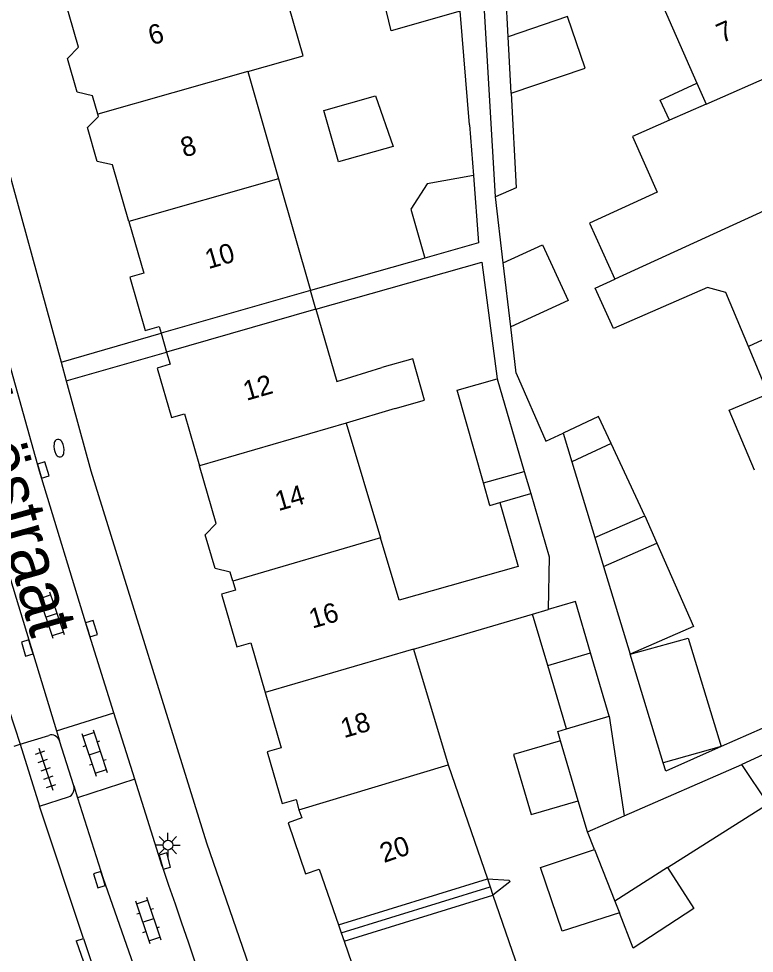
# Model space of a CAD drawing. Extents: x 131000 to 133014, y 396499 to 399001.
# Drawn here: x 132813.63 to 132851.21, y 397445.13 to 397492.89 of the extents above; entities that cross this region are included whole.
import ezdxf

# ---------------------------------------------------------------- set-up
doc = ezdxf.new("R2010")
doc.units = 0
for name, color, linetype in [('gg-afsc-erfafscheiding', 7, 'Continuous'), ('gg-afsc-muur', 7, 'Continuous'), ('gg-anno-huisnummerreeks BGT', 7, 'Continuous'), ('gg-anno-openbare ruimte label', 7, 'Continuous'), ('gg-bbg-gedigitaliseerde bebouwing', 7, 'Continuous'), ('gg-bbg-gedigitaliseerde bebouwing onder overbouw', 7, 'Continuous'), ('gg-bbg-gedigitaliseerde bijgebouw', 7, 'Continuous'), ('gg-bbg-gedigitaliseerde overbouw', 7, 'Continuous'), ('gg-bbg-hoofdgebouw', 7, 'Continuous'), ('gg-bbg-luifel en loopbrug', 7, 'Continuous'), ('gg-bbg-onder overbouw', 7, 'Continuous'), ('gg-bbg-pand overbouw', 7, 'Continuous'), ('gg-bbg-tussenscheiding', 7, 'Continuous'), ('gg-bbg-tussenscheiding niveau 01', 7, 'Continuous'), ('gg-knt-verharding', 7, 'Continuous'), ('gg-knt-verharding nz', 7, 'Continuous'), ('gt-grn-weggrens', 7, 'Continuous'), ('gt-symb-brandkraan', 7, 'Continuous'), ('gt-symb-klinker verharding', 7, 'Continuous'), ('gt-symb-kolk', 7, 'Continuous'), ('gt-symb-lichtmast', 7, 'Continuous'), ('gt-symb-tegel verharding', 7, 'Continuous')]:
    doc.layers.add(name, color=color, linetype=linetype)

# ---------------------------------------------------------------- blocks, each defined once
blk = doc.blocks.new('gt0-KOLK')
at = {"layer": 'gt-symb-kolk'}
blk.add_lwpolyline([(0, 0), (0.375, 0), (0.375, 0.4), (-0.375, 0.4), (-0.375, 0), (0, 0)], dxfattribs=at)
blk = doc.blocks.new('gt0-LMAST')
at = {"layer": 'gt-symb-lichtmast'}
for p, q in [((-0.005, 0.246), (-0.005, 0.621)), ((-0.182, 0.173), (-0.447, 0.438)), ((0.172, 0.173), (0.437, 0.438)), ((-0.255, -0.004), (-0.63, -0.004)), ((-0.182, -0.181), (-0.447, -0.446)), ((-0.005, -0.254), (-0.005, -0.629)), ((0.437, -0.446), (0.172, -0.181)), ((0.245, -0.004), (0.62, -0.004))]:
    blk.add_line(p, q, dxfattribs=at)
blk.add_circle((-0.005, -0.004), 0.25, dxfattribs=at)
blk = doc.blocks.new('gt0-KL1')
at = {"layer": 'gt-symb-klinker verharding'}
for p, q in [((-1.15, 0.3), (1.15, 0.3)), ((-1, -0.3), (-1, 0.3)), ((-0.5, 0.3), (-0.5, 0.45)), ((0, -0.3), (0, 0.3)), ((0.5, 0.3), (0.5, 0.45)), ((1, -0.3), (1, 0.3)), ((-1.15, -0.3), (1.15, -0.3)), ((-0.5, -0.45), (-0.5, -0.3)), ((0.5, -0.45), (0.5, -0.3))]:
    blk.add_line(p, q, dxfattribs=at)
blk = doc.blocks.new('gt0-BR')
at = {"layer": 'gt-symb-brandkraan'}
for centre, radius, start, end in [((-0.244, 0), 0.206, 107.5669, 252.4331), ((0.599, -2.664), 3, 106.892, 107.5669), ((0, -0.691), 0.938, 73.108, 106.892), ((-0.599, -2.664), 3, 72.4331, 73.108), ((0.244, 0), 0.206, 287.567, 72.4331), ((0.599, 2.664), 3, 252.4331, 253.108), ((0, 0.691), 0.938, 253.108, 286.8921), ((-0.599, 2.664), 3, 286.8921, 287.567)]:
    blk.add_arc(centre, radius, start, end, dxfattribs=at)
blk = doc.blocks.new('gt0-TEG1')
at = {"layer": 'gt-symb-tegel verharding'}
for p, q in [((-1.125, 0), (1.125, 0)), ((-0.9, -0.25), (-0.9, 0.25)), ((-0.45, -0.25), (-0.45, 0.25)), ((0, -0.25), (0, 0.25)), ((0.45, -0.25), (0.45, 0.25)), ((0.9, -0.25), (0.9, 0.25))]:
    blk.add_line(p, q, dxfattribs=at)

msp = doc.modelspace()

# ---------------------------------------------------------------- linework, layer by layer
at = {"layer": 'gg-afsc-erfafscheiding'}
for p, q in [((132836.666, 397487.472), (132836.182, 397493.281)), ((132836.666, 397487.472), (132836.862, 397484.88)), ((132838.384, 397480.424), (132837.989, 397483.787)), ((132834.379, 397480.661), (132828.544, 397479.006)), ((132839.046, 397474.779), (132838.768, 397477.146)), ((132855.112, 397458.175), (132849.516, 397455.691)), ((132857.106, 397457.775), (132850.576, 397454.777))]:
    msp.add_line(p, q, dxfattribs=at)
for points in [[(132837.989, 397483.787), (132837.393, 397493.911), (132836.545, 397497.166)], [(132838.788, 397489.082), (132839.046, 397484.245), (132837.989, 397483.787)], [(132828.82, 397478.043), (132837.286, 397480.445), (132838.079, 397474.495)], [(132839.046, 397474.779), (132840.564, 397471.308), (132841.44, 397471.717)], [(132849.516, 397455.691), (132846.69, 397454.437), (132846.563, 397454.856)], [(132837.584, 397448.943), (132838.689, 397448.868), (132838.72, 397448.787), (132837.855, 397448.104)]]:
    msp.add_lwpolyline(points, dxfattribs=at)
at = {"layer": 'gg-afsc-muur'}
msp.add_line((132809.307, 397498.952), (132815.793, 397475.346), dxfattribs=at)
msp.add_lwpolyline([(132816.059, 397474.38), (132817.32, 397469.79), (132823.22, 397450.77), (132827.414, 397438.623)], dxfattribs=at)
at = {"layer": 'gg-bbg-gedigitaliseerde bebouwing'}
for p, q in [((132846.113, 397494.518), (132848.276, 397489.601)), ((132825.332, 397490.198), (132826.909, 397484.704)), ((132848.276, 397489.601), (132848.748, 397488.528)), ((132848.748, 397488.528), (132846.882, 397487.705)), ((132826.909, 397484.704), (132828.544, 397479.006)), ((132832.866, 397472.966), (132830.356, 397472.229)), ((132830.356, 397472.229), (132832.107, 397466.368)), ((132838.216, 397468.163), (132839.791, 397468.626)), ((132833.806, 397460.679), (132839.887, 397462.458)), ((132833.806, 397460.679), (132835.572, 397454.765)), ((132835.572, 397454.765), (132837.584, 397448.943))]:
    msp.add_line(p, q, dxfattribs=at)
for points in [[(132825.332, 397490.198), (132828.156, 397491.001), (132826.44, 397496.978), (132825.62, 397496.743)], [(132838.639, 397491.971), (132838.521, 397494.23), (132838.22, 397495.414)], [(132846.882, 397487.705), (132844.997, 397486.874), (132846.253, 397484.027)], [(132846.253, 397484.027), (132842.786, 397482.44), (132844.093, 397479.583)], [(132850.912, 397476.138), (132849.758, 397478.892), (132848.819, 397479.163), (132844.023, 397477.055), (132843.078, 397479.119), (132844.093, 397479.583)], [(132828.82, 397478.043), (132829.88, 397474.351), (132832.18, 397475.065)], [(132851.22, 397469.818), (132849.931, 397472.892), (132851.923, 397473.726), (132850.912, 397476.138)], [(132832.866, 397472.966), (132834.363, 397473.399), (132833.762, 397475.515), (132832.18, 397475.065)], [(132839.791, 397468.626), (132840.733, 397465.399), (132840.683, 397462.691)], [(132838.216, 397468.163), (132839.145, 397464.898), (132833.063, 397463.168), (132832.107, 397466.368)], [(132837.855, 397448.104), (132839.819, 397442.421), (132835.627, 397441.083)]]:
    msp.add_lwpolyline(points, dxfattribs=at)
at = {"layer": 'gg-bbg-gedigitaliseerde bebouwing onder overbouw'}
for p, q in [((132828.544, 397479.006), (132820.911, 397476.815)), ((132828.82, 397478.043), (132821.189, 397475.853))]:
    msp.add_line(p, q, dxfattribs=at)
at = {"layer": 'gg-bbg-gedigitaliseerde bijgebouw'}
for p, q in [((132838.788, 397489.082), (132838.639, 397491.971)), ((132833.67, 397483.16), (132834.379, 397480.661)), ((132838.768, 397477.146), (132838.384, 397480.424)), ((132838.079, 397474.495), (132839.461, 397469.759)), ((132843.9, 397471.179), (132841.889, 397470.24)), ((132845.627, 397467.479), (132843.9, 397471.179)), ((132841.889, 397470.24), (132843.061, 397466.38)), ((132837.377, 397469.167), (132839.461, 397469.759)), ((132843.061, 397466.38), (132845.627, 397467.479)), ((132843.511, 397464.9), (132846.234, 397466.097)), ((132843.511, 397464.9), (132844.875, 397460.412)), ((132840.657, 397459.845), (132839.887, 397462.458)), ((132840.657, 397459.845), (132842.847, 397460.49)), ((132846.563, 397454.856), (132844.875, 397460.412)), ((132841.616, 397456.594), (132843.804, 397457.243)), ((132843.804, 397457.243), (132844.563, 397452.153)), ((132842.217, 397452.927), (132841.308, 397455.995)), ((132849.516, 397455.691), (132846.563, 397454.856)), ((132844.563, 397452.153), (132850.576, 397454.777)), ((132842.689, 397451.336), (132842.217, 397452.927)), ((132843.041, 397450.441), (132842.689, 397451.336))]:
    msp.add_line(p, q, dxfattribs=at)
for points in [[(132838.788, 397489.082), (132842.568, 397490.371), (132841.671, 397493.004)], [(132832.762, 397486.364), (132829.975, 397485.573), (132829.227, 397488.206), (132831.865, 397488.955), (132832.762, 397486.364)], [(132836.862, 397484.88), (132834.494, 397484.456), (132833.67, 397483.16)], [(132836.862, 397484.88), (132837.122, 397481.439), (132834.379, 397480.661)], [(132838.384, 397480.424), (132840.389, 397481.342), (132841.697, 397478.487), (132838.768, 397477.146)], [(132837.377, 397469.167), (132836.033, 397473.902), (132838.079, 397474.495)], [(132846.234, 397466.097), (132848.109, 397461.834), (132844.875, 397460.412)], [(132842.847, 397460.49), (132842.075, 397463.108), (132840.683, 397462.691)], [(132844.875, 397460.412), (132847.833, 397461.232), (132849.516, 397455.691)], [(132841.308, 397455.995), (132841.17, 397456.459), (132841.616, 397456.594)], [(132846.772, 397449.522), (132851.923, 397452.762), (132850.576, 397454.777)], [(132844.32, 397447.195), (132841.405, 397446.257), (132840.298, 397449.506), (132843.041, 397450.441)], [(132846.772, 397449.522), (132848.118, 397447.424), (132845.032, 397445.388), (132844.32, 397447.195)]]:
    msp.add_lwpolyline(points, dxfattribs=at)
at = {"layer": 'gg-bbg-gedigitaliseerde overbouw'}
for p, q in [((132828.82, 397478.043), (132828.544, 397479.006)), ((132837.584, 397448.943), (132837.72, 397448.524)), ((132837.72, 397448.524), (132837.855, 397448.104))]:
    msp.add_line(p, q, dxfattribs=at)
at = {"layer": 'gg-bbg-hoofdgebouw'}
for points in [[(132817.671, 397488.021), (132817.4, 397488.958), (132816.62, 397489.136), (132816.12, 397490.865), (132816.684, 397491.434), (132815.946, 397493.986)], [(132819.258, 397482.534), (132818.422, 397485.426), (132817.642, 397485.604), (132817.142, 397487.333), (132817.706, 397487.902), (132817.671, 397488.021)], [(132819.258, 397482.534), (132820.023, 397479.888), (132819.303, 397479.679), (132820.088, 397476.963), (132820.808, 397477.171), (132820.911, 397476.815)], [(132821.189, 397475.853), (132821.369, 397475.233), (132820.697, 397475.038), (132821.43, 397472.504), (132822.102, 397472.699), (132822.873, 397470.034)], [(132824.572, 397464.154), (132824.44, 397464.612), (132823.66, 397464.79), (132823.16, 397466.519), (132823.724, 397467.089), (132822.873, 397470.034)], [(132824.572, 397464.154), (132824.709, 397463.681), (132823.999, 397463.476), (132824.776, 397460.788), (132825.486, 397460.994), (132826.222, 397458.45)], [(132826.222, 397458.45), (132827.035, 397455.638), (132826.324, 397455.433), (132827.09, 397452.784), (132827.8, 397452.989), (132827.951, 397452.46)], [(132827.951, 397452.46), (132828.094, 397452.044), (132827.394, 397451.804), (132828.29, 397449.194), (132828.99, 397449.434), (132829.966, 397446.585), (132829.967, 397446.583)], [(132830.253, 397445.752), (132831.223, 397442.928), (132830.681, 397442.354), (132831.505, 397439.933)]]:
    msp.add_lwpolyline(points, dxfattribs=at)
at = {"layer": 'gg-bbg-luifel en loopbrug'}
for p, q in [((132841.44, 397471.717), (132841.889, 397470.24)), ((132839.461, 397469.759), (132839.791, 397468.626)), ((132837.705, 397468.013), (132837.377, 397469.167)), ((132837.705, 397468.013), (132838.216, 397468.163)), ((132845.627, 397467.479), (132846.234, 397466.097)), ((132843.061, 397466.38), (132843.511, 397464.9)), ((132843.804, 397457.243), (132842.847, 397460.49)), ((132841.616, 397456.594), (132840.657, 397459.845))]:
    msp.add_line(p, q, dxfattribs=at)
for points in [[(132836.182, 397493.281), (132832.663, 397492.281), (132831.806, 397495.814)], [(132846.882, 397487.705), (132846.404, 397488.727), (132848.276, 397489.601)], [(132843.9, 397471.179), (132843.254, 397472.563), (132841.44, 397471.717)], [(132841.308, 397455.995), (132838.907, 397455.283), (132839.817, 397452.215), (132842.217, 397452.927)]]:
    msp.add_lwpolyline(points, dxfattribs=at)
at = {"layer": 'gg-bbg-onder overbouw'}
for p, q in [((132829.967, 397446.583), (132837.584, 397448.943)), ((132830.253, 397445.752), (132837.855, 397448.104))]:
    msp.add_line(p, q, dxfattribs=at)
at = {"layer": 'gg-bbg-pand overbouw'}
for p, q in [((132820.911, 397476.815), (132821.189, 397475.853)), ((132829.967, 397446.583), (132830.11, 397446.168)), ((132830.11, 397446.168), (132830.253, 397445.752))]:
    msp.add_line(p, q, dxfattribs=at)
at = {"layer": 'gg-bbg-tussenscheiding'}
for p, q in [((132841.671, 397493.004), (132838.639, 397491.971)), ((132848.748, 397488.528), (132854.586, 397491.101)), ((132825.332, 397490.198), (132817.671, 397488.021)), ((132857.044, 397485.512), (132844.093, 397479.583)), ((132826.909, 397484.704), (132819.258, 397482.534)), ((132859.421, 397480.109), (132850.912, 397476.138)), ((132830.356, 397472.229), (132822.873, 397470.034)), ((132832.107, 397466.368), (132824.572, 397464.154)), ((132839.887, 397462.458), (132840.683, 397462.691)), ((132833.806, 397460.679), (132826.222, 397458.45)), ((132827.951, 397452.46), (132835.572, 397454.765)), ((132842.689, 397451.336), (132844.563, 397452.153)), ((132843.041, 397450.441), (132844.083, 397447.797)), ((132846.772, 397449.522), (132844.083, 397447.797)), ((132844.083, 397447.797), (132844.32, 397447.195))]:
    msp.add_line(p, q, dxfattribs=at)
at = {"layer": 'gg-bbg-tussenscheiding niveau 01'}
msp.add_line((132830.11, 397446.168), (132837.72, 397448.524), dxfattribs=at)
at = {"layer": 'gg-knt-verharding'}
for p, q in [((132815.793, 397475.346), (132820.911, 397476.815)), ((132816.059, 397474.38), (132821.189, 397475.853)), ((132815.565, 397456.497), (132818.497, 397457.42)), ((132819.569, 397454.024), (132818.497, 397457.42)), ((132815.565, 397456.497), (132815.719, 397455.992)), ((132813.699, 397455.81), (132815.162, 397456.267)), ((132816.444, 397453.69), (132815.719, 397455.992)), ((132813.393, 397455.715), (132813.699, 397455.81)), ((132813.699, 397455.81), (132814.689, 397452.647)), ((132819.569, 397454.024), (132816.638, 397453.075)), ((132820.961, 397449.587), (132819.569, 397454.024)), ((132816.444, 397453.69), (132816.638, 397453.075)), ((132814.689, 397452.647), (132816.176, 397453.123)), ((132816.939, 397445.884), (132814.689, 397452.647)), ((132816.573, 397445.762), (132816.939, 397445.884))]:
    msp.add_line(p, q, dxfattribs=at)
for points in [[(132818.497, 397457.42), (132817.159, 397461.661), (132814.693, 397469.771), (132810.785, 397483.692), (132810.053, 397486.405)], [(132816.939, 397445.884), (132818.552, 397441.036), (132821.573, 397432.522), (132825.713, 397421.25), (132828.626, 397413.878)], [(132816.573, 397445.762), (132818.252, 397440.943), (132821.3, 397432.438), (132825.418, 397421.148), (132828.346, 397413.767)]]:
    msp.add_lwpolyline(points, dxfattribs=at)
for centre, radius, start, end in [((133332.888, 397622.847), 545.398, 194.68494, 197.8344), ((132815.299, 397455.844), 0.445, 19.4531, 107.9943), ((132815.991, 397453.557), 0.472, 293.0673, 16.3359), ((133596.545, 397712.308), 818.873, 198.713262, 201.002475)]:
    msp.add_arc(centre, radius, start, end, dxfattribs=at)
at = {"layer": 'gg-knt-verharding nz'}
for points in [[(132807.137, 397485.551), (132807.831, 397482.957), (132811.783, 397468.887), (132815.565, 397456.497)], [(132816.638, 397453.075), (132817.943, 397448.95), (132823.414, 397433.331), (132829.246, 397417.692), (132830.671, 397414.219)]]:
    msp.add_lwpolyline(points, dxfattribs=at)
at = {"layer": 'gt-grn-weggrens'}
msp.add_line((132815.793, 397475.346), (132816.059, 397474.38), dxfattribs=at)

# ---------------------------------------------------------------- block references
at = {"layer": 'gt-symb-brandkraan', "rotation": 100.43476046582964}
msp.add_blockref('gt0-BR', (132815.689, 397470.946), dxfattribs=at)
at = {"layer": 'gt-symb-klinker verharding'}
for p, rotation in [((132815.31, 397462.398), 108.72486806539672), ((132817.508, 397455.371), -71.58316555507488), ((132820.244, 397446.808), -71.58316555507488)]:
    msp.add_blockref('gt0-KL1', p, dxfattribs=dict(at, rotation=rotation))
at = {"layer": 'gt-symb-kolk'}
for p, rotation in [((132814.693, 397469.771), -73.09128410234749), ((132817.159, 397461.661), -72.48374663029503), ((132814.257, 397460.793), 106.99296707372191), ((132820.906, 397449.788), -74.62880640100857), ((132817.943, 397448.95), 107.55959030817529)]:
    msp.add_blockref('gt0-KOLK', p, dxfattribs=dict(at, rotation=rotation))
at = {"layer": 'gt-symb-lichtmast'}
msp.add_blockref('gt0-LMAST', (132821.262, 397450.661), dxfattribs=at)
at = {"layer": 'gt-symb-tegel verharding', "rotation": -71.58316555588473}
msp.add_blockref('gt0-TEG1', (132815.011, 397454.539), dxfattribs=at)

# ---------------------------------------------------------------- texts
at = {"layer": 'gg-anno-huisnummerreeks BGT'}
for s, rotation, p in [('7', 23.8, (132849.559, 397491.633)), ('6', 16.1, (132820.417, 397491.527)), ('8', 16.1, (132822.074, 397485.797)), ('10', 16.1, (132823.32, 397480.09)), ('12', 16.1, (132825.266, 397473.36)), ('14', 16.1, (132826.897, 397467.722)), ('16', 16.1, (132828.632, 397461.719)), ('18', 16.1, (132830.251, 397456.121)), ('20', 18.9, (132832.292, 397449.74))]:
    msp.add_text(s, height=1, rotation=rotation, dxfattribs=at).set_placement(p)
at = {"layer": 'gg-anno-openbare ruimte label'}
msp.add_text('Arke Noëstraat', height=2.5, rotation=285.7, dxfattribs=at).set_placement((132808.255, 397482.645))

doc.saveas('drawing.dxf')
